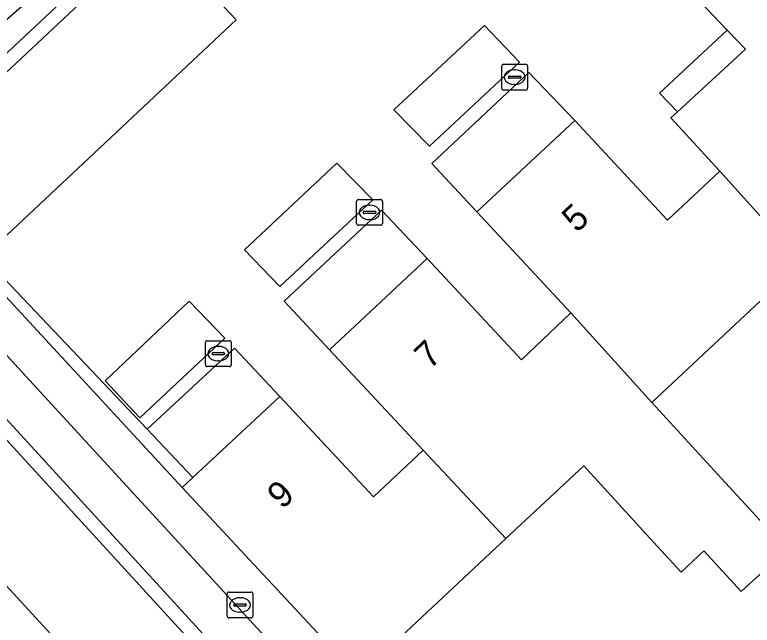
# Model space of a CAD drawing. Extents: x 160663 to 161506, y 382245 to 383291.
# Drawn here: x 160784.22 to 160812.75, y 383003.62 to 383027.25 of the extents above; entities that cross this region are included whole.
import ezdxf

# ---------------------------------------------------------------- set-up
doc = ezdxf.new("R2010")
doc.units = 0
for name, color, linetype in [('IMGEO_Berm_open', 7, 'Continuous'), ('IMGEO_Brandkraan', 7, 'Continuous'), ('IMGEO_Erf', 7, 'Continuous'), ('IMGEO_Fietspad_gesloten', 7, 'Continuous'), ('IMGEO_Groenvoorziening', 7, 'Continuous'), ('IMGEO_Haag', 7, 'Continuous'), ('IMGEO_Kolk', 7, 'Continuous'), ('IMGEO_Pand', 7, 'Continuous'), ('IMGEO_Pand_nummerreeks', 7, 'Continuous'), ('IMGEO_Parkeervlak_open', 7, 'Continuous'), ('IMGEO_Rijbaan_lokaal_gesloten', 7, 'Continuous'), ('IMGEO_Rijbaan_lokaal_open', 7, 'Continuous'), ('IMGEO_Voetpad_halfverhard', 7, 'Continuous'), ('IMGEO_Voetpad_open', 7, 'Continuous')]:
    doc.layers.add(name, color=color, linetype=linetype)

msp = doc.modelspace()

# ---------------------------------------------------------------- linework, layer by layer
at = {"layer": 'IMGEO_Berm_open'}
msp.add_lwpolyline([(160777.628, 383018.442), (160777.232, 383018.081), (160830.64, 382959.7), (160831.032, 382960.06), (160829.19, 382962.074)], close=True, dxfattribs=at)
at = {"layer": 'IMGEO_Brandkraan'}
for p, q in [((160792.431, 383003.984), (160792.431, 383004.836)), ((160792.506, 383004.91), (160793.358, 383004.91)), ((160792.919, 383004.69), (160792.944, 383004.69)), ((160793.432, 383004.836), (160793.432, 383003.984)), ((160792.69, 383004.404), (160792.69, 383004.416)), ((160793.128, 383004.367), (160792.73, 383004.367)), ((160792.733, 383004.453), (160793.131, 383004.453)), ((160793.174, 383004.416), (160793.174, 383004.404)), ((160792.942, 383004.13), (160792.917, 383004.13)), ((160793.358, 383003.91), (160792.506, 383003.91))]:
    msp.add_line(p, q, dxfattribs=at)
for points in [[(160792.431, 383003.984), (160792.431, 383004.836)], [(160792.506, 383004.91), (160793.358, 383004.91)], [(160793.432, 383004.836), (160793.432, 383003.984)], [(160793.358, 383003.91), (160792.506, 383003.91)]]:
    msp.add_lwpolyline(points, dxfattribs=at)
for centre, radius, start, end in [((160792.508, 383004.834), 0.0765, 91.552, 178.448), ((160792.508, 383004.834), 0.0765, 91.552, 178.448), ((160793.356, 383004.834), 0.0765, 1.552, 88.448), ((160793.356, 383004.834), 0.0765, 1.552, 88.448), ((160792.73, 383004.413), 0.0403, 85.8775, 175.7526), ((160792.727, 383004.403), 0.0366, 178.938, 274.7102), ((160793.131, 383004.41), 0.043, 264.8664, 352.4533), ((160793.135, 383004.415), 0.0386, 1.7309, 96.639), ((160792.508, 383003.986), 0.0765, 181.552, 268.448), ((160792.508, 383003.986), 0.0765, 181.552, 268.448), ((160793.356, 383003.986), 0.0765, 271.552, 358.448), ((160793.356, 383003.986), 0.0765, 271.552, 358.448)]:
    msp.add_arc(centre, radius, start, end, dxfattribs=at)
for centre, major_axis, ratio, start_param, end_param in [((160792.918, 383004.41), (-0.387, 0.002), 0.722429, 4.712389, 7.853982), ((160792.943, 383004.41), (-0.39, 0.002), 0.717154, 1.570796, 4.712389)]:
    msp.add_ellipse(centre, major_axis=major_axis, ratio=ratio, start_param=start_param, end_param=end_param, dxfattribs=at)
at = {"layer": 'IMGEO_Erf'}
msp.add_lwpolyline([(160814.674, 383017.683), (160808.861, 383012.25), (160811.566, 383009.303), (160812.633, 383008.14), (160814.093, 383006.549), (160812.326, 383004.927), (160810.88, 383006.502), (160810.002, 383005.682), (160808.935, 383006.845), (160806.23, 383009.792), (160803.219, 383006.978), (160797.729, 383001.848)], dxfattribs=at)
at = {"layer": 'IMGEO_Fietspad_gesloten'}
msp.add_lwpolyline([(160842.206, 382950.625), (160831.457, 382962.256), (160830.559, 382963.235), (160777.267, 383021.287), (160777.628, 383018.442), (160829.19, 382962.074), (160831.032, 382960.06), (160840.811, 382949.506)], dxfattribs=at)
at = {"layer": 'IMGEO_Groenvoorziening'}
for points in [[(160789.344, 383011.21), (160779.461, 383021.614), (160789.275, 383030.805), (160788.799, 383031.347), (160778.405, 383022.258), (160790.688, 383008.954), (160791.112, 383009.349)], [(160811.78, 383026.66), (160809.158, 383024.219), (160809.853, 383023.497), (160812.484, 383025.921)], [(160805.883, 383023.157), (160804.101, 383025.017), (160800.359, 383021.492), (160802.091, 383019.626)], [(160800.177, 383017.817), (160798.4, 383019.687), (160794.643, 383016.162), (160796.388, 383014.288)]]:
    msp.add_lwpolyline(points, close=True, dxfattribs=at)
at = {"layer": 'IMGEO_Haag'}
msp.add_lwpolyline([(160779.461, 383021.614), (160789.275, 383030.805), (160788.799, 383031.347), (160778.405, 383022.258), (160790.688, 383008.954), (160791.112, 383009.349), (160789.344, 383011.21)], close=True, dxfattribs=at)
at = {"layer": 'IMGEO_Kolk'}
for p, q in [((160803.057, 383024.411), (160803.057, 383025.263)), ((160803.132, 383025.337), (160803.984, 383025.337)), ((160804.058, 383025.263), (160804.058, 383024.411)), ((160803.545, 383025.117), (160803.57, 383025.117)), ((160803.316, 383024.831), (160803.316, 383024.843)), ((160803.754, 383024.794), (160803.356, 383024.794)), ((160803.359, 383024.88), (160803.757, 383024.88)), ((160803.8, 383024.843), (160803.8, 383024.831)), ((160803.984, 383024.337), (160803.132, 383024.337)), ((160803.568, 383024.557), (160803.543, 383024.557)), ((160797.518, 383020.103), (160798.37, 383020.103)), ((160797.443, 383019.177), (160797.443, 383020.029)), ((160797.931, 383019.883), (160797.956, 383019.883)), ((160798.444, 383020.029), (160798.444, 383019.177)), ((160797.702, 383019.597), (160797.702, 383019.609)), ((160798.14, 383019.56), (160797.742, 383019.56)), ((160797.745, 383019.646), (160798.143, 383019.646)), ((160798.186, 383019.609), (160798.186, 383019.597)), ((160797.954, 383019.323), (160797.929, 383019.323)), ((160798.37, 383019.103), (160797.518, 383019.103)), ((160791.667, 383014.637), (160792.519, 383014.637)), ((160791.592, 383013.711), (160791.592, 383014.563)), ((160792.08, 383014.417), (160792.105, 383014.417)), ((160792.593, 383014.563), (160792.593, 383013.711)), ((160791.851, 383014.131), (160791.851, 383014.143)), ((160792.289, 383014.094), (160791.891, 383014.094)), ((160791.894, 383014.18), (160792.292, 383014.18)), ((160792.335, 383014.143), (160792.335, 383014.131)), ((160792.103, 383013.857), (160792.078, 383013.857)), ((160792.519, 383013.637), (160791.667, 383013.637))]:
    msp.add_line(p, q, dxfattribs=at)
for points in [[(160803.057, 383024.411), (160803.057, 383025.263)], [(160803.132, 383025.337), (160803.984, 383025.337)], [(160804.058, 383025.263), (160804.058, 383024.411)], [(160803.984, 383024.337), (160803.132, 383024.337)], [(160797.518, 383020.103), (160798.37, 383020.103)], [(160797.443, 383019.177), (160797.443, 383020.029)], [(160798.444, 383020.029), (160798.444, 383019.177)], [(160798.37, 383019.103), (160797.518, 383019.103)], [(160791.667, 383014.637), (160792.519, 383014.637)], [(160791.592, 383013.711), (160791.592, 383014.563)], [(160792.593, 383014.563), (160792.593, 383013.711)], [(160792.519, 383013.637), (160791.667, 383013.637)]]:
    msp.add_lwpolyline(points, dxfattribs=at)
for centre, radius, start, end in [((160803.134, 383025.261), 0.0765, 91.552, 178.448), ((160803.134, 383025.261), 0.0765, 91.552, 178.448), ((160803.982, 383025.261), 0.0765, 1.552, 88.448), ((160803.982, 383025.261), 0.0765, 1.552, 88.448), ((160803.356, 383024.84), 0.0403, 85.8775, 175.7526), ((160803.353, 383024.83), 0.0366, 178.938, 274.7102), ((160803.757, 383024.837), 0.043, 264.8664, 352.4533), ((160803.761, 383024.842), 0.0386, 1.7309, 96.639), ((160803.134, 383024.413), 0.0765, 181.552, 268.448), ((160803.134, 383024.413), 0.0765, 181.552, 268.448), ((160803.982, 383024.413), 0.0765, 271.552, 358.448), ((160803.982, 383024.413), 0.0765, 271.552, 358.448), ((160797.52, 383020.027), 0.0765, 91.552, 178.448), ((160797.52, 383020.027), 0.0765, 91.552, 178.448), ((160798.368, 383020.027), 0.0765, 1.552, 88.448), ((160798.368, 383020.027), 0.0765, 1.552, 88.448), ((160797.742, 383019.606), 0.0403, 85.8775, 175.7526), ((160797.739, 383019.596), 0.0366, 178.938, 274.7102), ((160798.143, 383019.603), 0.043, 264.8664, 352.4533), ((160798.147, 383019.608), 0.0386, 1.7309, 96.639), ((160797.52, 383019.179), 0.0765, 181.552, 268.448), ((160797.52, 383019.179), 0.0765, 181.552, 268.448), ((160798.368, 383019.179), 0.0765, 271.552, 358.448), ((160798.368, 383019.179), 0.0765, 271.552, 358.448), ((160791.669, 383014.561), 0.0765, 91.552, 178.448), ((160791.669, 383014.561), 0.0765, 91.552, 178.448), ((160792.517, 383014.561), 0.0765, 1.552, 88.448), ((160792.517, 383014.561), 0.0765, 1.552, 88.448), ((160791.891, 383014.14), 0.0403, 85.8775, 175.7526), ((160791.888, 383014.13), 0.0366, 178.938, 274.7102), ((160792.292, 383014.137), 0.043, 264.8664, 352.4533), ((160792.296, 383014.142), 0.0386, 1.7309, 96.639), ((160791.669, 383013.713), 0.0765, 181.552, 268.448), ((160791.669, 383013.713), 0.0765, 181.552, 268.448), ((160792.517, 383013.713), 0.0765, 271.552, 358.448), ((160792.517, 383013.713), 0.0765, 271.552, 358.448)]:
    msp.add_arc(centre, radius, start, end, dxfattribs=at)
for centre, major_axis, ratio, start_param, end_param in [((160803.544, 383024.837), (-0.387, 0.002), 0.722429, 4.712389, 7.853982), ((160803.569, 383024.837), (-0.39, 0.002), 0.717154, 1.570796, 4.712389), ((160797.93, 383019.603), (-0.387, 0.002), 0.722429, 4.712389, 7.853982), ((160797.955, 383019.603), (-0.39, 0.002), 0.717154, 1.570796, 4.712389), ((160792.079, 383014.137), (-0.387, 0.002), 0.722429, 4.712389, 7.853982), ((160792.104, 383014.137), (-0.39, 0.002), 0.717154, 1.570796, 4.712389)]:
    msp.add_ellipse(centre, major_axis=major_axis, ratio=ratio, start_param=start_param, end_param=end_param, dxfattribs=at)
at = {"layer": 'IMGEO_Pand'}
for points in [[(160808.25, 383043.991), (160805.771, 383046.596), (160805.74, 383046.629), (160799.131, 383040.441), (160798.881, 383040.207), (160811.78, 383026.66), (160812.484, 383025.921), (160809.853, 383023.497), (160809.603, 383023.267), (160811.497, 383021.202), (160814.674, 383017.683), (160815.277, 383018.246), (160815.072, 383018.458), (160826.068, 383028.889), (160823.688, 383031.397), (160824.264, 383031.944), (160821.689, 383034.658), (160821.562, 383034.792), (160819.167, 383032.52)], [(160814.674, 383017.683), (160811.497, 383021.202), (160809.467, 383019.307), (160805.883, 383023.157), (160802.091, 383019.626), (160805.737, 383015.711), (160808.861, 383012.25)], [(160808.861, 383012.25), (160805.737, 383015.711), (160803.824, 383013.902), (160800.177, 383017.817), (160796.388, 383014.288), (160800.016, 383010.405), (160803.219, 383006.978), (160806.23, 383009.792), (160808.935, 383006.845), (160810.002, 383005.682), (160810.88, 383006.502), (160812.326, 383004.927), (160814.093, 383006.549), (160812.633, 383008.14), (160811.566, 383009.303)], [(160800.016, 383010.405), (160798.097, 383008.591), (160794.468, 383012.481), (160791.112, 383009.349), (160790.688, 383008.954), (160797.509, 383001.643), (160797.729, 383001.848), (160803.219, 383006.978)]]:
    msp.add_lwpolyline(points, close=True, dxfattribs=at)
at = {"layer": 'IMGEO_Parkeervlak_open'}
for points in [[(160792.788, 383027.057), (160789.617, 383030.407), (160780.527, 383021.88), (160783.707, 383018.528)], [(160803.749, 383025.412), (160802.392, 383026.841), (160798.885, 383023.568), (160800.26, 383022.16)], [(160798.066, 383020.083), (160796.68, 383021.514), (160793.106, 383018.16), (160794.47, 383016.735)], [(160792.35, 383014.736), (160790.968, 383016.172), (160787.713, 383013.089), (160789.06, 383011.655)]]:
    msp.add_lwpolyline(points, close=True, dxfattribs=at)
at = {"layer": 'IMGEO_Rijbaan_lokaal_gesloten'}
for points in [[(160845.035, 382944.34), (160842.06, 382947.363), (160830.64, 382959.7), (160777.232, 383018.081), (160767.962, 383028.335), (160756.002, 383041.721), (160707.188, 383096.777), (160701.821, 383103.003), (160700.685, 383104.38), (160698.642, 383106.855), (160694.714, 383111.885), (160692.256, 383109.63)], [(160691.463, 383108.887), (160690.092, 383107.358), (160792.96, 382995.267), (160844.823, 382938.754), (160856.414, 382930.084)]]:
    msp.add_lwpolyline(points, dxfattribs=at)
at = {"layer": 'IMGEO_Rijbaan_lokaal_open'}
msp.add_lwpolyline([(160789.275, 383030.805), (160779.461, 383021.614), (160789.344, 383011.21), (160792.715, 383014.345), (160794.468, 383012.481), (160798.097, 383008.591), (160800.016, 383010.405), (160796.388, 383014.288), (160794.643, 383016.162), (160798.4, 383019.687), (160800.177, 383017.817), (160803.824, 383013.902), (160805.737, 383015.711), (160802.091, 383019.626), (160800.359, 383021.492), (160804.101, 383025.017), (160805.883, 383023.157), (160809.467, 383019.307), (160811.497, 383021.202), (160809.603, 383023.267), (160809.853, 383023.497), (160809.158, 383024.219), (160811.78, 383026.66), (160798.881, 383040.207)], dxfattribs=at)
for points in [[(160783.707, 383018.528), (160780.527, 383021.88), (160789.617, 383030.407), (160792.788, 383027.057)], [(160800.26, 383022.16), (160798.885, 383023.568), (160802.392, 383026.841), (160803.749, 383025.412)], [(160794.47, 383016.735), (160793.106, 383018.16), (160796.68, 383021.514), (160798.066, 383020.083)], [(160789.06, 383011.655), (160787.713, 383013.089), (160790.968, 383016.172), (160792.35, 383014.736)]]:
    msp.add_lwpolyline(points, close=True, dxfattribs=at)
at = {"layer": 'IMGEO_Voetpad_halfverhard'}
msp.add_lwpolyline([(160794.468, 383012.481), (160792.715, 383014.345), (160789.344, 383011.21), (160791.112, 383009.349)], close=True, dxfattribs=at)
at = {"layer": 'IMGEO_Voetpad_open'}
msp.add_lwpolyline([(160820.723, 382976.958), (160819.203, 382978.602), (160818.831, 382978.258), (160816.545, 382980.73), (160814.259, 382983.203), (160814.624, 382983.54), (160813.103, 382985.185), (160811.582, 382986.83), (160811.218, 382986.494), (160808.902, 382988.965), (160805.016, 382993.11), (160805.311, 382993.382), (160804.689, 382994.083), (160802.928, 382996.067), (160802.837, 382996.169), (160802.719, 382996.059), (160797.509, 383001.643), (160790.688, 383008.954), (160778.405, 383022.258), (160776.924, 383023.917), (160777.267, 383021.287), (160830.559, 382963.235), (160831.457, 382962.256), (160842.206, 382950.625)], dxfattribs=at)

# ---------------------------------------------------------------- texts
at = {"layer": 'IMGEO_Pand_nummerreeks'}
for s, rotation, p in [('5', 43.0066, (160805.964, 383018.786)), ('7', 43.8084, (160800.277, 383013.498)), ('9', 43.0119, (160794.563, 383008.084))]:
    msp.add_text(s, height=1, rotation=rotation, dxfattribs=at).set_placement(p)

doc.saveas('drawing.dxf')
